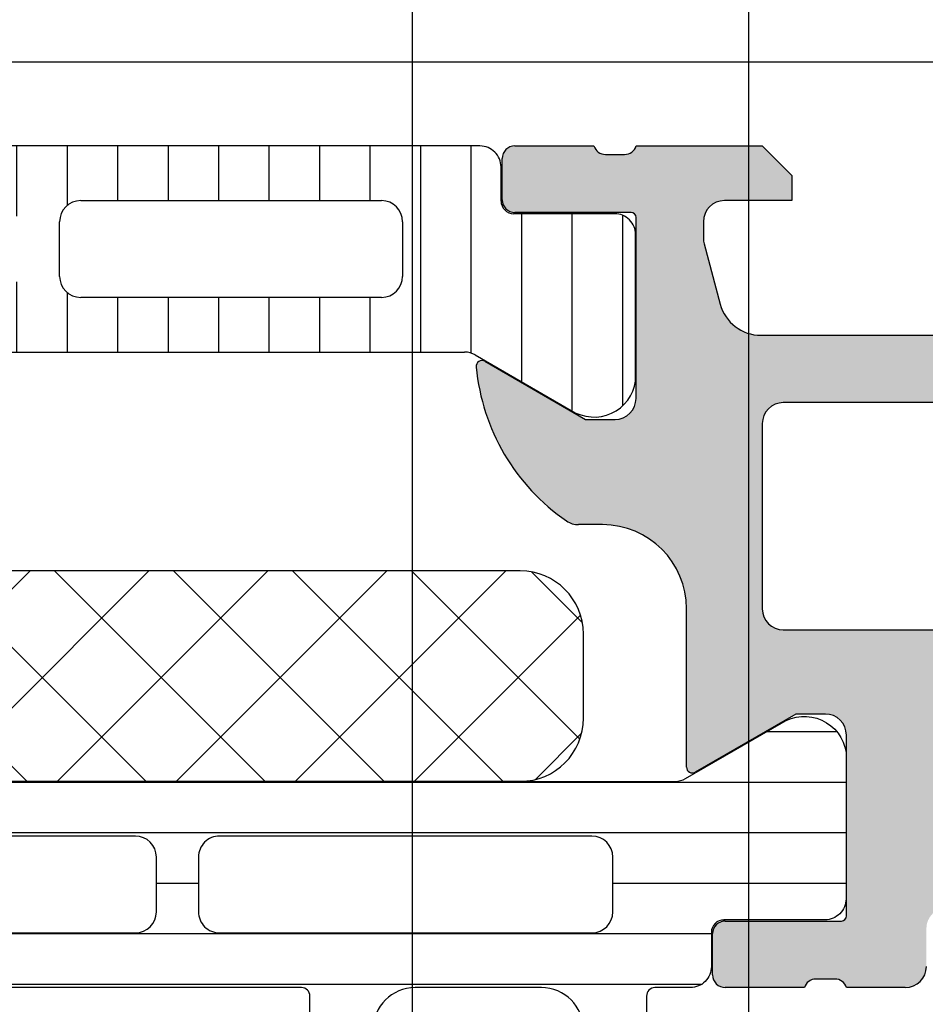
# Model space of a CAD drawing. Header units: millimetres. Extents: x 373037 to 682063, y 76092 to 274210.
# Tile 534 of 552: x 681572 to 681594, y 270416 to 270440. Entities that reach past the tile are written whole.
import ezdxf

# ---------------------------------------------------------------- set-up
doc = ezdxf.new("R2010")
doc.units = ezdxf.units.MM
doc.header["$LTSCALE"] = 100
doc.layers.add('PUDORYS', color=253, linetype='CONTINUOUS')

msp = doc.modelspace()

# ---------------------------------------------------------------- hatches: boundary and pattern name
at = {"layer": 'PUDORYS', "true_color": 0x939598}
h = msp.add_hatch(dxfattribs=at)
h.set_pattern_fill('_USER', color=252, scale=1.2, angle=90, style=0, pattern_type=0)
h.set_pattern_definition([(90, (679960.638258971, 248348.1544064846), (-1.2, 7.347638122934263e-17), [])])
edge = h.paths.add_edge_path()
edge.add_line((681583.1322093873, 270431.6979807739), (681585.415866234, 270430.3795110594))
edge.add_arc((681585.9565011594, 270431.2207637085), 0.9999960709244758, 237.2729839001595, 351.8183919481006)
edge.add_line((681586.9463192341, 270431.0784530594), (681586.9463192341, 270434.5549945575))
edge.add_arc((681586.4463232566, 270434.5549971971), 0.4999959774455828, -0.0003024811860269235, 90.00030248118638)
edge.add_line((681586.446320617, 270435.0549931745), (681584.046322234, 270435.0546612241))
edge.add_arc((681584.046322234, 270435.3546612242), 0.3000000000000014, 180, 269.9999999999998, ccw=False)
edge.add_line((681583.746322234, 270435.3546612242), (681583.746322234, 270436.1649925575))
edge.add_arc((681583.2463249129, 270436.1649952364), 0.4999973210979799, -0.0003069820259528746, 90.00030698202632)
edge.add_line((681583.246322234, 270436.6649925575), (681553.1638479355, 270436.6649925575))
edge.add_arc((681553.1638452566, 270436.1649952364), 0.4999973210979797, 89.99969301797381, 180.0003069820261)
edge.add_line((681552.6638479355, 270436.1649925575), (681552.6638479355, 270435.3546612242))
edge.add_arc((681552.3638479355, 270435.3546612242), 0.3000000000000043, 270.0000000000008, 360, ccw=False)
edge.add_line((681552.3638479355, 270435.0546612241), (681549.9638495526, 270435.0549931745))
edge.add_arc((681549.9638469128, 270434.5549971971), 0.4999959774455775, 89.99969751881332, 180.0003024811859)
edge.add_line((681549.4638509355, 270434.5549945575), (681549.4638509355, 270431.0784530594))
edge.add_arc((681550.4536690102, 270431.2207637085), 0.9999960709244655, 188.1816080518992, 302.7270160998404)
edge.add_line((681550.9943039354, 270430.3795110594), (681553.2779607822, 270431.6979807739))
edge.add_arc((681553.5279607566, 270431.2649680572), 0.5000000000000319, 90.00005990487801, 119.9999965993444, ccw=False)
edge.add_line((681553.5279602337, 270431.7649680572), (681582.8822099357, 270431.7649680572))
edge.add_arc((681582.882209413, 270431.2649680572), 0.5000000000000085, 60.0000034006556, 89.99994009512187, ccw=False)
edge = h.paths.add_edge_path(flags=16)
edge.add_line((681562.5554922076, 270433.0649788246), (681555.4054677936, 270433.0649940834))
edge.add_arc((681555.405511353, 270433.5650376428), 0.5000435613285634, 180.0049911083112, 269.9950088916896, ccw=False)
edge.add_line((681554.9054677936, 270433.5649940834), (681554.9054677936, 270434.8650028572))
edge.add_arc((681555.4054801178, 270434.8649752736), 0.5000123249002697, 90.00141220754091, 179.9968392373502, ccw=False)
edge.add_line((681555.4054677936, 270435.3649875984), (681562.5554922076, 270435.3649875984))
edge.add_arc((681562.5554486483, 270434.8649440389), 0.5000435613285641, 0.004991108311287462, 89.99500889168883, ccw=False)
edge.add_line((681563.0554922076, 270434.8649875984), (681563.0554922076, 270433.5649788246))
edge.add_arc((681562.5554486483, 270433.565022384), 0.5000435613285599, 270.00499110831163, 359.9950088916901, ccw=False)
edge = h.paths.add_edge_path(flags=16)
edge.add_line((681580.9054917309, 270433.0649788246), (681573.7554658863, 270433.0649788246))
edge.add_arc((681573.7555094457, 270433.565022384), 0.5000435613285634, 180.0049911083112, 269.9950088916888, ccw=False)
edge.add_line((681573.2554658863, 270433.5649788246), (681573.2554658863, 270434.8649875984))
edge.add_arc((681573.7555094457, 270434.8649440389), 0.5000435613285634, 90.00499110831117, 179.9950088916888, ccw=False)
edge.add_line((681573.7554658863, 270435.3649875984), (681580.9054917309, 270435.3649875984))
edge.add_arc((681580.9054481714, 270434.8649440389), 0.5000435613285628, 0.004991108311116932, 89.99500889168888, ccw=False)
edge.add_line((681581.4054917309, 270434.8649875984), (681581.4054917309, 270433.5649788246))
edge.add_arc((681580.9054481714, 270433.565022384), 0.5000435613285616, 270.0049911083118, 359.9950088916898, ccw=False)
edge = h.paths.add_edge_path(flags=16)
edge.add_line((681571.7554658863, 270433.0649788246), (681564.5554922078, 270433.0649788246))
edge.add_arc((681564.5554414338, 270433.5649280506), 0.4999492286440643, 179.9941811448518, 270.00581885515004, ccw=False)
edge.add_line((681564.0554922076, 270433.5649788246), (681564.0554922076, 270434.8649875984))
edge.add_arc((681564.5554414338, 270434.8650383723), 0.4999492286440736, 89.99418114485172, 180.0058188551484, ccw=False)
edge.add_line((681564.5554922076, 270435.3649875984), (681571.7554658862, 270435.3649875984))
edge.add_arc((681571.7555166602, 270434.8650383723), 0.4999492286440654, -0.005818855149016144, 90.00581885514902, ccw=False)
edge.add_line((681572.2554658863, 270434.8649875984), (681572.2554658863, 270433.5649788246))
edge.add_arc((681571.7555166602, 270433.5649280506), 0.4999492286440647, -90.00581885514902, 0.005818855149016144, ccw=False)
h = msp.add_hatch(color=252, dxfattribs=at)
edge = h.paths.add_edge_path()
edge.add_arc((681603.9562517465, 270371.665060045), 0.5000674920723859, 270.0077324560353, 359.99226754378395, ccw=False)
edge.add_line((681603.9563192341, 270371.1649925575), (681599.9563192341, 270371.1649925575))
edge.add_arc((681599.9563867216, 270371.665060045), 0.5000674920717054, 180.0077324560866, 269.99226754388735, ccw=False)
edge.add_line((681599.4563192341, 270371.6649925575), (681599.4563192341, 270372.9650413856))
edge.add_arc((681599.9563561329, 270372.9650044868), 0.5000369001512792, 90.00422797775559, 179.9957720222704, ccw=False)
edge.add_line((681599.9563192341, 270373.4650413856), (681600.4563192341, 270373.4650413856))
edge.add_line((681600.4563192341, 270373.4650413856), (681600.4563192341, 270372.4650413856))
edge.add_line((681600.4563192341, 270372.4650413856), (681601.9563192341, 270372.4650413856))
edge.add_arc((681601.9563562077, 270373.465004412), 0.9999630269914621, 269.9978814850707, 360.0021185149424)
edge.add_line((681602.9563192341, 270373.4650413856), (681602.9563192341, 270377.4650413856))
edge.add_arc((681601.9562423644, 270377.4649645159), 1.000076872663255, 0.004403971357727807, 89.99559602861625)
edge.add_line((681601.9563192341, 270378.4650413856), (681600.4563192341, 270378.4650413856))
edge.add_line((681600.4563192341, 270378.4650413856), (681600.4563192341, 270377.4650413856))
edge.add_line((681600.4563192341, 270377.4650413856), (681599.9563192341, 270377.4650413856))
edge.add_arc((681599.9562617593, 270377.9649839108), 0.4999425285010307, 179.9934131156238, 270.0065868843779, ccw=False)
edge.add_line((681599.4563192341, 270377.9650413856), (681599.4563192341, 270380.7650291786))
edge.add_arc((681599.9563192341, 270380.7650291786), 0.5000000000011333, 90.0000000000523, 180.0000000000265, ccw=False)
edge.add_line((681599.9563192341, 270381.2650291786), (681600.156319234, 270381.2650291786))
edge.add_arc((681600.156319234, 270380.7650291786), 0.5000000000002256, -2.609112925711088e-11, 89.99999999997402, ccw=False)
edge.add_line((681600.656319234, 270380.7650291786), (681600.656319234, 270380.2650291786))
edge.add_arc((681601.1563543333, 270380.2650642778), 0.500035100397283, 180.0040217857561, 269.9959782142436)
edge.add_line((681601.156319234, 270379.7650291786), (681601.9563222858, 270379.7650291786))
edge.add_arc((681601.9563057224, 270380.265045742), 0.5000165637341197, 270.0018979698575, 359.9981020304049)
edge.add_line((681602.4563222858, 270380.2650291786), (681602.4563222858, 270411.5650230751))
edge.add_line((681602.4563222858, 270411.5650230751), (681602.0239256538, 270417.6034806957))
edge.add_arc((681601.0247059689, 270417.5650246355), 0.9999594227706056, 2.20400286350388, 89.99999999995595)
edge.add_line((681601.0247059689, 270418.5649840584), (681594.3562537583, 270418.5649840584))
edge.add_arc((681594.3562537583, 270418.0649840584), 0.5000000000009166, 90.00000000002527, 179.9999999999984)
edge.add_line((681593.8562537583, 270418.0649840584), (681593.8562537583, 270417.1649840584))
edge.add_arc((681593.3562537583, 270417.1649840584), 0.5000000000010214, 270.00000000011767, 360, ccw=False)
edge.add_line((681593.3562537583, 270416.6649840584), (681591.9562522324, 270416.6649840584))
edge.add_arc((681591.6887316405, 270416.5861476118), 0.278895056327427, 16.41987641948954, 91.1645893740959)
edge.add_line((681591.6830632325, 270416.8649850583), (681591.2294692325, 270416.8649850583))
edge.add_arc((681591.223808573, 270416.5861169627), 0.2789255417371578, 88.83712992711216, 163.575405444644)
edge.add_line((681590.9562652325, 270416.6649840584), (681589.0762542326, 270416.6649840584))
edge.add_arc((681589.0762542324, 270416.9649840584), 0.3000000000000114, 180.0000000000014, 270, ccw=False)
edge.add_line((681588.7762542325, 270416.9649840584), (681588.7762542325, 270417.9449583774))
edge.add_arc((681589.0762542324, 270417.9449583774), 0.2999999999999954, 90.0000000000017, 180.0000000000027, ccw=False)
edge.add_line((681589.0762542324, 270418.2449583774), (681591.8362522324, 270418.2449583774))
edge.add_arc((681591.8362522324, 270418.3649583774), 0.1200000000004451, 269.9999999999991, 360)
edge.add_line((681591.9562522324, 270418.3649583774), (681591.9562522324, 270422.6649840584))
edge.add_arc((681591.4562522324, 270422.6649840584), 0.5000000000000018, 0, 89.9999999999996)
edge.add_line((681591.4562522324, 270423.1649840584), (681590.7562522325, 270423.1649840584))
edge.add_line((681590.7562522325, 270423.1649840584), (681588.3634319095, 270421.7834886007))
edge.add_arc((681588.2943720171, 270421.903103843), 0.1381197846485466, 179.9999999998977, 299.9999999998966, ccw=False)
edge.add_line((681588.1562522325, 270421.903103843), (681588.1562522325, 270425.6649840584))
edge.add_arc((681586.1562522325, 270425.6649840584), 1.999999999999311, 0, 90.00000000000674)
edge.add_line((681586.1562522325, 270427.6649840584), (681585.5882568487, 270427.6649840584))
edge.add_arc((681585.5882568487, 270428.1649840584), 0.5000000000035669, 235.5209282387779, 269.99999999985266, ccw=False)
edge.add_arc((681588.1357301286, 270431.8744826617), 4.999999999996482, 185.3492280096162, 235.5209282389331, ccw=False)
edge.add_arc((681583.2943788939, 270431.4268642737), 0.1381197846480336, 60.00000000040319, 187.7024374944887, ccw=False)
edge.add_line((681583.3634387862, 270431.546479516), (681585.7562591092, 270430.1649840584))
edge.add_line((681585.7562591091, 270430.1649840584), (681586.4562591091, 270430.1649840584))
edge.add_arc((681586.4562591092, 270430.6649840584), 0.5, 270, 360)
edge.add_line((681586.9562591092, 270430.6649840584), (681586.9562591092, 270434.9650097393))
edge.add_arc((681586.8362591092, 270434.9650097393), 0.1199999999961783, 0, 89.9999999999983)
edge.add_line((681586.8362591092, 270435.0850097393), (681584.0762611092, 270435.0850097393))
edge.add_arc((681584.0762611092, 270435.3850097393), 0.2999999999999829, 180.0000000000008, 270.0000000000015, ccw=False)
edge.add_line((681583.7762611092, 270435.3850097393), (681583.7762611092, 270436.3649840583))
edge.add_arc((681584.0762611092, 270436.3649840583), 0.300000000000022, 90.00000000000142, 180, ccw=False)
edge.add_line((681584.0762611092, 270436.6649840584), (681585.9562721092, 270436.6649840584))
edge.add_arc((681586.2238154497, 270436.743851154), 0.2789255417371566, 196.424594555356, 271.1628700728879)
edge.add_line((681586.2294761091, 270436.4649830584), (681586.6830701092, 270436.4649830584))
edge.add_arc((681586.6887385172, 270436.7438205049), 0.2788950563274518, 268.8354106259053, 343.5801235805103)
edge.add_line((681586.9562591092, 270436.6649840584), (681589.9563175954, 270436.6649840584))
edge.add_line((681589.9563175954, 270436.6649840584), (681590.6564204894, 270435.9649116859))
edge.add_line((681590.6564204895, 270435.9649116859), (681590.6564204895, 270435.3649055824))
edge.add_line((681590.6564204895, 270435.3649055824), (681589.056414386, 270435.3649055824))
edge.add_arc((681589.0564238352, 270434.8648961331), 0.5000094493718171, 90.00108278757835, 179.9989172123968)
edge.add_line((681588.556414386, 270434.8649055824), (681588.556414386, 270434.4694775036))
edge.add_arc((681589.056414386, 270434.4694775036), 0.5000000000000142, 180.0000000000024, 195.0000000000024)
edge.add_line((681588.5734514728, 270434.340067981), (681588.9576602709, 270432.9061812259))
edge.add_arc((681589.9235860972, 270433.1650002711), 1.000000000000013, 195.0000000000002, 270.0000000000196)
edge.add_line((681589.9235860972, 270432.1650002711), (681595.6564082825, 270432.1650002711))
edge.add_line((681595.6564082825, 270432.1650002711), (681595.6564082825, 270435.3649055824))
edge.add_line((681595.6564082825, 270435.3649055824), (681594.8564204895, 270435.3649055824))
edge.add_line((681594.8564204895, 270435.3649055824), (681594.8564204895, 270435.9649116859))
edge.add_line((681594.8564204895, 270435.9649116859), (681596.0688533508, 270436.6648933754))
edge.add_line((681596.0688533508, 270436.6648933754), (681597.1564082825, 270436.6648933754))
edge.add_line((681597.1564082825, 270436.6648933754), (681597.1564082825, 270421.6649840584))
edge.add_arc((681597.6564082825, 270421.6649840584), 0.5000000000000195, 179.9999999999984, 270.0000000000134)
edge.add_line((681597.6564082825, 270421.1649840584), (681603.4563192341, 270421.1649840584))
edge.add_arc((681603.4563192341, 270420.1649840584), 1, 0, 90.0000000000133, ccw=False)
edge.add_line((681604.4563192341, 270420.1649840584), (681604.4563192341, 270371.6649925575))
edge = h.paths.add_edge_path(flags=16)
edge.add_line((681594.8564204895, 270430.5650002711), (681590.4564204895, 270430.5650002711))
edge.add_arc((681590.4564204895, 270430.0650002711), 0.5000000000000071, 90.00000000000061, 179.9999999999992)
edge.add_line((681589.9564204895, 270430.0650002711), (681589.9564204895, 270425.6650002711))
edge.add_arc((681590.4564204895, 270425.6650002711), 0.4999999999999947, 179.9999999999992, 270.0000000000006)
edge.add_line((681590.4564204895, 270425.1650002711), (681594.8564204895, 270425.1650002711))
edge.add_arc((681594.8564204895, 270425.6650002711), 0.5, 270, 360)
edge.add_line((681595.3564204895, 270425.6650002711), (681595.3564204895, 270430.0650002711))
edge.add_arc((681594.8564204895, 270430.0650002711), 0.4999999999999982, 0, 90.00000000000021)
h = msp.add_hatch(dxfattribs=at)
h.set_pattern_fill('NETZ', color=252, scale=2, angle=45, style=0)
h.set_pattern_definition([(45, (679960.638258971, 248348.1544064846), (-1.414213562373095, 1.414213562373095), []), (135, (679960.638258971, 248348.1544064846), (-1.414213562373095, -1.414213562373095), [])])
h.paths.add_polyline_path([(681584.205242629, 270426.5657273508, -0.4142135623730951), (681585.705242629, 270425.0657273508), (681585.705242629, 270423.0657273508, -0.4142135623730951), (681584.205242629, 270421.5657273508), (681557.205242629, 270421.5657273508, -0.4142135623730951), (681555.705242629, 270423.0657273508), (681555.705242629, 270425.0657273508, -0.4142135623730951), (681557.205242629, 270426.5657273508)])
h = msp.add_hatch(dxfattribs=at)
h.set_pattern_fill('LINIE', color=252, scale=1.2, angle=180, style=0)
h.set_pattern_definition([(180, (681592.580932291, 270435.9479546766), (-1.469551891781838e-16, -1.2), [])])
edge = h.paths.add_edge_path()
edge.add_arc((681589.0462359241, 270417.9741822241), 0.299999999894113, 89.99792469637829, 179.9979247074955)
edge.add_line((681588.7462359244, 270417.9741930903), (681588.746207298, 270417.1638617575))
edge.add_arc((681588.2462099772, 270417.1638771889), 0.4999973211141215, 269.9976177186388, 359.99823167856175, ccw=False)
edge.add_line((681588.246189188, 270416.6638798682), (681587.405116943, 270416.6625593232))
edge.add_arc((681587.4051169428, 270416.4625593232), 0.2000000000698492, 90.00000000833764, 180)
edge.add_line((681587.2051169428, 270416.4625593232), (681587.2051169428, 270412.3625593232))
edge.add_arc((681586.7051169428, 270412.3625593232), 0.5, 270.0000000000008, 360, ccw=False)
edge.add_line((681586.7051169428, 270411.8625593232), (681585.8743677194, 270411.8625593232))
edge.add_arc((681585.8743677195, 270412.8625593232), 1, 194.9999999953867, 269.99999999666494, ccw=False)
edge.add_line((681584.9084418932, 270412.6037402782), (681584.7051169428, 270413.3625593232))
edge.add_line((681584.7051169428, 270413.3625593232), (681585.7051169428, 270413.3625593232))
edge.add_line((681585.7051169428, 270413.3625593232), (681585.7051169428, 270415.6625593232))
edge.add_arc((681584.7009904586, 270415.6608500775), 1.004127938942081, 0.09753001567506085, 89.76591227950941)
edge.add_line((681584.7050929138, 270416.6649696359), (681581.7052145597, 270416.6649696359))
edge.add_arc((681581.7092429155, 270415.6608502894), 1.004127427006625, 90.22985967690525, 179.902482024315)
edge.add_line((681580.7051169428, 270415.6625593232), (681580.7051169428, 270413.3625593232))
edge.add_line((681580.7051169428, 270413.3625593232), (681581.7051169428, 270413.3625593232))
edge.add_line((681581.7051169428, 270413.3625593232), (681581.5017919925, 270412.6037402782))
edge.add_arc((681580.5358661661, 270412.8625593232), 1.000000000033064, 270.00000000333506, 345.00000000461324, ccw=False)
edge.add_line((681580.5358661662, 270411.8625593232), (681579.7051169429, 270411.8625593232))
edge.add_arc((681579.7051169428, 270412.3625593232), 0.5, 180, 270, ccw=False)
edge.add_line((681579.2051169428, 270412.3625593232), (681579.2051169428, 270416.4625593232))
edge.add_arc((681579.000943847, 270416.4608307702), 0.2041804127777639, 0.4850610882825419, 88.84413105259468)
edge.add_line((681579.0050626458, 270416.6649696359), (681553.1636958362, 270416.6649925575))
edge.add_arc((681553.1637112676, 270417.1649898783), 0.499997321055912, 179.9976177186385, 269.99823168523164, ccw=False)
edge.add_line((681552.6637139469, 270417.1650106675), (681552.6637425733, 270417.9753420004))
edge.add_arc((681552.3637425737, 270417.9753528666), 0.3000000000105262, 359.997924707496, 449.9979247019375)
edge.add_line((681552.3637534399, 270418.2753528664), (681549.9637550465, 270418.2751078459))
edge.add_arc((681549.963770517, 270418.775103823), 0.4999959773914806, 179.9976222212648, 269.9982271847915, ccw=False)
edge.add_line((681549.46377454, 270418.7751245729), (681549.4639011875, 270422.2516660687))
edge.add_arc((681550.4537141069, 270422.1093195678), 0.9999960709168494, 57.27090860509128, 171.8163166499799, ccw=False)
edge.add_line((681550.9943795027, 270422.9505526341), (681553.2779885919, 270421.6320002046))
edge.add_arc((681553.5280042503, 270422.0650038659), 0.4999999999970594, 239.9979280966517, 269.9978647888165)
edge.add_line((681553.527985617, 270421.5650038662), (681587.8822543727, 270421.5639175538))
edge.add_arc((681587.8822719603, 270422.0639175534), 0.4999999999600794, 269.9979846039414, 299.9979213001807)
edge.add_line((681588.1322562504, 270421.6308957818), (681590.4159608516, 270422.9492827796))
edge.add_arc((681590.9565653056, 270422.108010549), 0.9999960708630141, 8.179532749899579, 122.7249408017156, ccw=False)
edge.add_line((681591.9463885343, 270422.2502853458), (681591.9462618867, 270418.7737438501))
edge.add_arc((681591.4462659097, 270418.7737593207), 0.4999959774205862, 269.99762221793, 359.99822717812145, ccw=False)
edge.add_line((681591.4462451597, 270418.2737633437), (681589.0462467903, 270418.2741822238))
edge = h.paths.add_edge_path(flags=16)
edge.add_line((681564.8551231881, 270418.4644578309), (681564.8551231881, 270419.7644519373))
edge.add_arc((681564.3551268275, 270419.7644555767), 0.499996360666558, 359.9995829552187, 450.0004170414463)
edge.add_line((681564.3551231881, 270420.2644519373), (681555.5051292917, 270420.2644519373))
edge.add_arc((681555.5051256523, 270419.7644555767), 0.499996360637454, 89.99958295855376, 180.0004170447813)
edge.add_line((681555.0051292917, 270419.7644519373), (681555.0051292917, 270418.464457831))
edge.add_arc((681555.5051292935, 270418.4644412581), 0.500000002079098, 179.9981008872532, 269.9999997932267)
edge.add_line((681555.5051292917, 270417.9644412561), (681564.3551231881, 270417.9644412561))
edge.add_arc((681564.3551231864, 270418.4644412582), 0.5000000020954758, 270.0000002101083, 360.0018990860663)
edge = h.paths.add_edge_path(flags=16)
edge.add_arc((681575.055129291, 270418.4644412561), 0.5, 270, 360)
edge.add_line((681575.555129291, 270418.4644412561), (681575.555129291, 270419.7644519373))
edge.add_arc((681575.055129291, 270419.7644519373), 0.5, 0, 90)
edge.add_line((681575.055129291, 270420.2644519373), (681566.3551231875, 270420.2644519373))
edge.add_arc((681566.3551231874, 270419.7644519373), 0.5, 90, 180)
edge.add_line((681565.8551231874, 270419.7644519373), (681565.8551231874, 270418.4644412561))
edge.add_arc((681566.3551231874, 270418.4644412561), 0.5, 180, 270)
edge.add_line((681566.3551231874, 270417.9644412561), (681575.0551292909, 270417.9644412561))
edge = h.paths.add_edge_path(flags=16)
edge.add_arc((681577.0551256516, 270419.7644555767), 0.499996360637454, 89.99958295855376, 180.0004170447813)
edge.add_line((681576.555129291, 270419.7644519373), (681576.555129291, 270418.464457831))
edge.add_arc((681577.0551292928, 270418.4644412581), 0.500000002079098, 179.9981008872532, 269.9999997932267)
edge.add_line((681577.055129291, 270417.9644412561), (681585.9051384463, 270417.9644412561))
edge.add_arc((681585.9051384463, 270418.4644259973), 0.4999847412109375, 270, 360)
edge.add_line((681586.4051231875, 270418.4644259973), (681586.4051231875, 270419.7644366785))
edge.add_arc((681585.9051079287, 270419.7644366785), 0.5000152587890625, 0, 90)
edge.add_line((681585.9051079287, 270420.2644519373), (681577.055129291, 270420.2644519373))

# ---------------------------------------------------------------- linework, layer by layer
at = {"layer": 'PUDORYS', "color": 252, "true_color": 0x939598}
for p, q in [((681583.246322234, 270436.6649925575), (681553.1638479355, 270436.6649925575)), ((681584.0762611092, 270436.6649840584), (681585.9562721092, 270436.6649840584)), ((681586.9562591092, 270436.6649840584), (681589.9563175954, 270436.6649840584)), ((681589.9563175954, 270436.6649840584), (681590.6564204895, 270435.9649116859)), ((681586.2294761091, 270436.4649830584), (681586.6830701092, 270436.4649830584)), ((681583.746322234, 270435.3546612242), (681583.746322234, 270436.1649925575)), ((681583.7762611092, 270435.3850097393), (681583.7762611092, 270436.3649840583)), ((681590.6564204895, 270435.9649116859), (681590.6564204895, 270435.3649055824)), ((681573.7554658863, 270435.3649875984), (681580.9054917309, 270435.3649875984)), ((681590.6564204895, 270435.3649055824), (681589.056414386, 270435.3649055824)), ((681586.446320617, 270435.0549931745), (681584.046322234, 270435.0546612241)), ((681586.8362591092, 270435.0850097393), (681584.0762611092, 270435.0850097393)), ((681573.2554658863, 270433.5649788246), (681573.2554658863, 270434.8649875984)), ((681581.4054917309, 270434.8649875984), (681581.4054917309, 270433.5649788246)), ((681586.9562591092, 270430.6649840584), (681586.9562591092, 270434.9650097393)), ((681588.556414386, 270434.8649055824), (681588.556414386, 270434.4694775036)), ((681586.9463192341, 270431.0784530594), (681586.9463192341, 270434.5549945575)), ((681588.5734514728, 270434.340067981), (681588.9576602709, 270432.906181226)), ((681580.9054917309, 270433.0649788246), (681573.7554658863, 270433.0649788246)), ((681589.9235860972, 270432.1650002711), (681595.6564082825, 270432.1650002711)), ((681553.5279602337, 270431.7649680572), (681582.8822099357, 270431.7649680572)), ((681583.1322093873, 270431.6979807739), (681585.4158662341, 270430.3795110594)), ((681583.3634387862, 270431.546479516), (681585.7562591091, 270430.1649840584)), ((681594.8564204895, 270430.5650002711), (681590.4564204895, 270430.5650002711)), ((681585.7562591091, 270430.1649840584), (681586.4562591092, 270430.1649840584)), ((681589.9564204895, 270430.0650002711), (681589.9564204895, 270425.6650002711)), ((681586.1562522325, 270427.6649840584), (681585.5882568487, 270427.6649840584)), ((681588.1562522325, 270421.903103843), (681588.1562522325, 270425.6649840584)), ((681590.4564204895, 270425.1650002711), (681594.8564204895, 270425.1650002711)), ((681590.7562522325, 270423.1649840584), (681588.3634319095, 270421.7834886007)), ((681591.4562522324, 270423.1649840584), (681590.7562522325, 270423.1649840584)), ((681591.9562522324, 270418.3649583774), (681591.9562522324, 270422.6649840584)), ((681589.0762542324, 270418.2449583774), (681591.8362522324, 270418.2449583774)), ((681588.7762542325, 270416.9649840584), (681588.7762542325, 270417.9449583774)), ((681591.6830632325, 270416.8649850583), (681591.2294692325, 270416.8649850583)), ((681590.9562652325, 270416.6649840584), (681589.0762542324, 270416.6649840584)), ((681593.3562537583, 270416.6649840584), (681591.9562522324, 270416.6649840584))]:
    msp.add_line(p, q, dxfattribs=at)
at = {"layer": 'PUDORYS', "color": 252, "ltscale": 15, "true_color": 0x939598}
for points in [[(655063.636877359, 249619.1544343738), (681589.639597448, 249619.1544343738), (681589.639597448, 273245.1544306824), (655063.636877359, 273245.1544306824)], [(681581.6396141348, 273237.1544306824), (655071.6368773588, 273237.1544306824), (655071.6368773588, 249627.1544343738), (681581.6396141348, 249627.1544343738)], [(681519.4563879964, 270438.6649925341), (681604.4563599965, 270438.6649925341), (681604.4563599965, 270366.6650207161), (681519.4563879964, 270366.6650207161)]]:
    msp.add_lwpolyline(points, close=True, dxfattribs=at)
at = {"layer": 'PUDORYS', "color": 252, "true_color": 0x939598}
for points in [[(681557.205242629, 270421.5657273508), (681584.205242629, 270421.5657273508, 0.414213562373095), (681585.705242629, 270423.0657273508), (681585.705242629, 270425.0657273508, 0.414213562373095), (681584.205242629, 270426.5657273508), (681557.205242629, 270426.5657273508, 0.414213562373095), (681555.705242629, 270425.0657273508), (681555.705242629, 270423.0657273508, 0.414213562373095)], [(681575.055129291, 270417.9644412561, 0.4142135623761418), (681575.555129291, 270418.4644412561), (681575.555129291, 270419.7644519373, 0.4142135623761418), (681575.055129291, 270420.2644519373), (681566.3551231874, 270420.2644519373, 0.4142135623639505), (681565.8551231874, 270419.7644519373), (681565.8551231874, 270418.4644412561, 0.414213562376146), (681566.3551231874, 270417.9644412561)], [(681577.055129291, 270420.2644519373, 0.4142178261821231), (681576.555129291, 270419.7644519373), (681576.555129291, 270418.464457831, 0.4142232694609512), (681577.055129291, 270417.9644412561), (681585.9051384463, 270417.9644412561, 0.4142135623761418), (681586.4051231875, 270418.4644259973), (681586.4051231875, 270419.7644366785, 0.4142135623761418), (681585.9051079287, 270420.2644519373)]]:
    msp.add_lwpolyline(points, format="xyb", close=True, dxfattribs=at)
for points in [[(681553.527985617, 270421.5650038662), (681587.8822543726, 270421.5639175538, 0.1316522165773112), (681588.1322562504, 270421.6308957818), (681590.4159608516, 270422.9492827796, -0.5460410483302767), (681591.9463885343, 270422.2502853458), (681591.9462618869, 270418.7737438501, -0.4142166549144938), (681591.4462451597, 270418.2737633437), (681589.0462467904, 270418.2741822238, 0.4142135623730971), (681588.7462359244, 270417.9741930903), (681588.746207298, 270417.1638617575, -0.4142167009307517), (681588.246189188, 270416.6638798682), (681587.4051169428, 270416.6625593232, 0.414213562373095), (681587.2051169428, 270416.4625593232), (681587.2051169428, 270412.3625593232, -0.414213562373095)], [(681579.2051169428, 270412.3625593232), (681579.2051169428, 270416.4625593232, 0.4058498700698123), (681579.0050626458, 270416.6649696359), (681553.1636958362, 270416.6649925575, -0.4142167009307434)], [(681585.7051169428, 270415.6625593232, 0.4125193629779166), (681584.7050929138, 270416.6649696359), (681581.7052145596, 270416.6649696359, 0.4125410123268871), (681580.7051169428, 270415.6625593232)]]:
    msp.add_lwpolyline(points, format="xyb", dxfattribs=at)
for centre, radius, start, end in [((681583.2463249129, 270436.1649952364), 0.4999973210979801, 359.9996930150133, 90.00030697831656), ((681584.0762611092, 270436.3649840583), 0.3000000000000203, 90, 180), ((681586.2238154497, 270436.743851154), 0.2789255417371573, 196.4245945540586, 271.162870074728), ((681586.6887385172, 270436.7438205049), 0.2788950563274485, 268.8354106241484, 343.5801235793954), ((681573.7555094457, 270434.8649440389), 0.5000435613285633, 90.0049911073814, 179.9950088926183), ((681580.9054481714, 270434.8649440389), 0.5000435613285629, 0.004991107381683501, 89.99500889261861), ((681584.046322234, 270435.3546612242), 0.3000000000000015, 180, 270), ((681584.0762611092, 270435.3850097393), 0.2999999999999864, 180, 270), ((681589.0564238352, 270434.8648961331), 0.5000094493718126, 90.00108278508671, 179.9989172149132), ((681586.4463232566, 270434.5549971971), 0.4999959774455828, 359.9996975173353, 90.00030248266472), ((681586.8362591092, 270434.9650097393), 0.1199999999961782, 0, 90), ((681589.056414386, 270434.4694775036), 0.5000000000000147, 180, 195.0000000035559), ((681573.7555094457, 270433.565022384), 0.5000435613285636, 180.0049911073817, 269.9950088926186), ((681580.9054481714, 270433.565022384), 0.5000435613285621, 270.0049911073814, 359.9950088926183), ((681589.9235860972, 270433.1650002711), 1.000000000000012, 195.0000000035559, 270), ((681582.882209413, 270431.2649680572), 0.5000000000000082, 60.0000033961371, 89.99994009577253), ((681583.2943788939, 270431.4268642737), 0.1381197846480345, 59.99999999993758, 187.702437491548), ((681588.1357301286, 270431.8744826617), 4.999999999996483, 185.3492280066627, 235.5209282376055), ((681585.9565011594, 270431.2207637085), 0.9999960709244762, 237.2729839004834, 351.8183919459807), ((681586.4562591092, 270430.6649840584), 0.5, 270, 0), ((681590.4564204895, 270430.0650002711), 0.5000000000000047, 90, 180), ((681585.5882568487, 270428.1649840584), 0.5000000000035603, 235.5209282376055, 270), ((681586.1562522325, 270425.6649840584), 1.999999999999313, 0, 90), ((681590.4564204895, 270425.6650002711), 0.4999999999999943, 180, 270), ((681591.4562522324, 270422.6649840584), 0.5000000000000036, 0, 90), ((681588.2943720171, 270421.903103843), 0.1381197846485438, 180, 300.0000000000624), ((681589.0762542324, 270417.9449583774), 0.2999999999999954, 90, 180), ((681591.8362522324, 270418.3649583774), 0.1200000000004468, 270, 0), ((681593.3562537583, 270417.1649840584), 0.5000000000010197, 270, 0), ((681589.0762542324, 270416.9649840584), 0.3000000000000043, 180, 270), ((681591.223808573, 270416.5861169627), 0.2789255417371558, 88.837129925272, 163.5754054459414), ((681591.6887316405, 270416.5861476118), 0.2788950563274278, 16.41987642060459, 91.1645893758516)]:
    msp.add_arc(centre, radius, start, end, dxfattribs=at)

doc.saveas('drawing.dxf')
